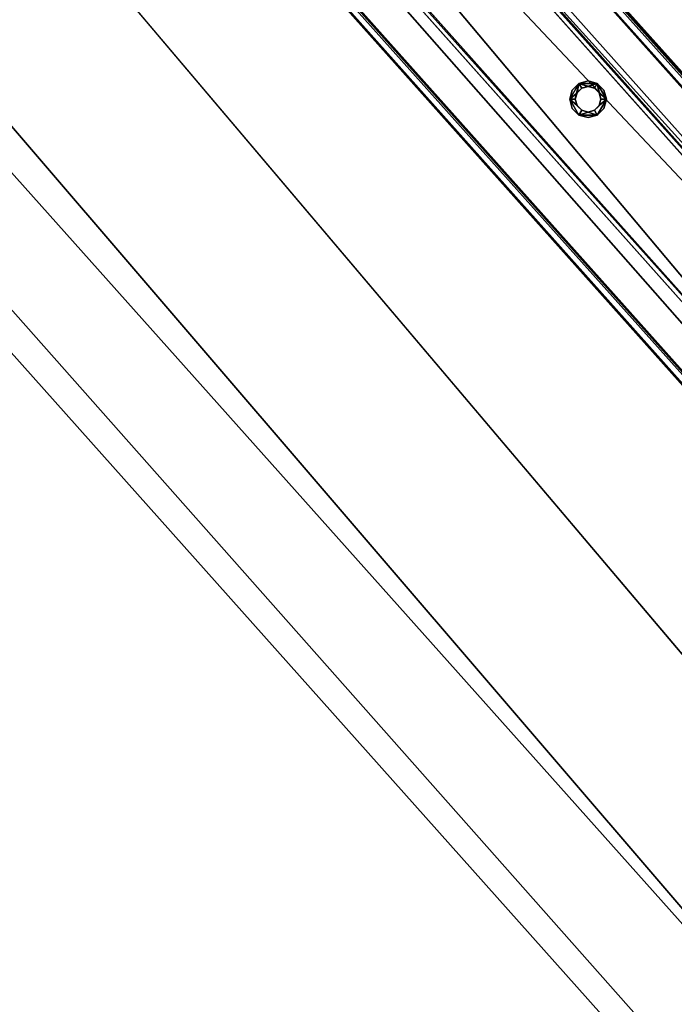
# Model space of a CAD drawing. Header units: millimetres. Extents: x 93711086 to 93775423, y 1247239064 to 1247319365.
# Tile 574 of 656: x 93729319 to 93729700, y 1247294039 to 1247294611. Entities that reach past the tile are written whole.
import ezdxf

# ---------------------------------------------------------------- set-up
doc = ezdxf.new("R2010")
doc.units = ezdxf.units.MM
doc.layers.add('BEAM', color=7, linetype='Continuous')
doc.layers.add('CONCRETE_ITEM', color=7, linetype='Continuous')

# ---------------------------------------------------------------- blocks, each defined once
blk = doc.blocks.new('15e559d2-59c4-40a1-8e6d-a9da91616b05')
at = {"color": 0, "transparency": 16777216}
mesh = blk.add_polyface(dxfattribs=at)
corners = [(93732402.79, 1247290959.39, 3988.8), (93732402.79, 1247290959.39, 4305.53), (93730959.56, 1247289572.89, 3633.7), (93730959.56, 1247289572.89, 3316.97), (93720519.88, 1247305091.11, 5616.56), (93732598.17, 1247291566.31, 4023.22), (93720298.97, 1247305338.46, 5063.47), (93732619.56, 1247291542.36, 4593.19), (93720317.37, 1247305317.87, 5553.56), (93732199.19, 1247291187.37, 4322.75), (93720106.24, 1247304728.57, 5525.84), (93719899.99, 1247304959.53, 5363), (93732205.93, 1247291179.82, 4502.46), (93719903.74, 1247304955.33, 5462.84), (93720167.22, 1247305212.77, 5169.74), (93732187.34, 1247291200.64, 4007.02), (93718371.43, 1247303668.57, 4381.66), (93732466.42, 1247291440.62, 4129.5), (93732486.67, 1247291465.98, 4033.21), (93720187.47, 1247305238.13, 5073.46), (93732260.76, 1247291223.51, 4572.35), (93720161.08, 1247304772.26, 5595.73), (93719958.57, 1247304999.02, 5532.73), (93718383.28, 1247303655.3, 4697.39)]
mesh.append_faces([[corners[k] for k in face] for face in [(0, 1, 2, 0), (2, 3, 0, 2), (4, 5, 6, 4), (4, 7, 5, 4), (6, 8, 4, 6), (9, 10, 11, 9), (10, 9, 12, 10), (13, 11, 10, 13), (3, 14, 15, 3), (3, 16, 14, 3), (17, 15, 14, 17), (15, 0, 3, 15), (18, 17, 19, 18), (14, 19, 17, 14), (5, 18, 6, 5), (19, 6, 18, 19), (20, 7, 4, 20), (4, 21, 20, 4), (12, 20, 21, 12), (21, 10, 12, 21), (22, 21, 4, 22), (4, 8, 22, 4), (10, 21, 13, 10), (22, 13, 21, 22), (2, 9, 23, 2), (9, 2, 1, 9), (11, 23, 9, 11), (23, 14, 16, 23), (13, 8, 11, 13), (8, 13, 22, 8), (23, 11, 14, 23), (14, 8, 6, 14), (8, 14, 11, 8), (6, 19, 14, 6), (20, 12, 9, 20), (20, 17, 7, 20), (17, 20, 9, 17), (5, 7, 17, 5), (15, 17, 9, 15), (18, 5, 17, 18), (3, 2, 16, 3), (23, 16, 2, 23), (0, 15, 1, 0), (9, 1, 15, 9)]], dxfattribs={"color": 0})
blk = doc.blocks.new('5bbbe152-908d-476c-86af-f8c3bda7d93c')
at = {"color": 0, "transparency": 16777216}
mesh = blk.add_polyface(dxfattribs=at)
corners = [(93732552.16, 1247291230.4, 5643.09), (93732470.37, 1247291493.61, 5652.86), (93732382.45, 1247291411.95, 5654.08), (93732639.45, 1247291312.74, 5641.9), (93732637.29, 1247291314.16, 5581.96), (93732468.04, 1247291495.23, 5592.92), (93732633.65, 1247291310.73, 5582.01), (93732464.37, 1247291491.82, 5592.97), (93732635.63, 1247291309.43, 5636.96), (93732466.52, 1247291490.34, 5647.91), (93732385.92, 1247291415.49, 5649.04), (93732553.64, 1247291235.26, 5583.09), (93732380.12, 1247291413.57, 5594.15), (93732383.78, 1247291416.97, 5594.1), (93732302.66, 1247291675.69, 5664.81), (93732214.1, 1247291594.73, 5666.08), (93732300.14, 1247291677.51, 5604.89), (93732296.45, 1247291674.13, 5604.95), (93732298.76, 1247291672.47, 5659.87), (93732217.58, 1247291598.26, 5661.04), (93732215.27, 1247291599.92, 5606.11), (93732211.58, 1247291596.54, 5606.16), (93731970.08, 1247292043.07, 5691.08), (93731880.9, 1247291962.79, 5692.4), (93731967.4, 1247292045.06, 5631.17), (93731963.68, 1247292041.72, 5631.23), (93731966.14, 1247292039.89, 5686.14), (93731884.39, 1247291966.3, 5687.35), (93731881.93, 1247291968.13, 5632.44), (93731878.21, 1247291964.79, 5632.49), (93720601.83, 1247304775.64, 6654.05), (93720512.37, 1247304695.67, 6655.39), (93720599.08, 1247304777.72, 6594.15), (93720595.35, 1247304774.38, 6594.2), (93720597.87, 1247304772.48, 6649.11), (93720515.87, 1247304699.17, 6650.34), (93720513.35, 1247304701.07, 6595.43), (93720509.62, 1247304697.74, 6595.49)]
mesh.append_faces([[corners[k] for k in face] for face in [(0, 1, 2, 0), (3, 5, 1, 3), (4, 7, 5, 4), (6, 9, 7, 6), (8, 10, 9, 8), (11, 12, 13, 11), (2, 14, 15, 2), (1, 16, 14, 1), (5, 17, 16, 5), (7, 18, 17, 7), (9, 19, 18, 9), (10, 20, 19, 10), (13, 21, 20, 13), (12, 15, 21, 12), (15, 22, 23, 15), (14, 24, 22, 14), (16, 25, 24, 16), (17, 26, 25, 17), (18, 27, 26, 18), (19, 28, 27, 19), (20, 29, 28, 20), (21, 23, 29, 21), (23, 30, 31, 23), (22, 32, 30, 22), (24, 33, 32, 24), (25, 34, 33, 25), (26, 35, 34, 26), (27, 36, 35, 27), (28, 37, 36, 28), (29, 31, 37, 29)]], dxfattribs={"vtx0": -1, "color": 0})
mesh.append_faces([[corners[k] for k in face] for face in [(30, 33, 34, 30), (35, 37, 31, 35)]], dxfattribs={"vtx0": -1, "vtx2": -1, "vtx3": -1, "color": 0})
mesh.append_faces([[corners[k] for k in face] for face in [(31, 30, 34, 31), (34, 35, 31, 34)]], dxfattribs={"vtx1": -1, "vtx2": -1, "vtx3": -1, "color": 0})
mesh.append_faces([[corners[k] for k in face] for face in [(3, 4, 5, 3), (4, 6, 7, 4), (6, 8, 9, 6), (2, 1, 14, 2), (1, 5, 16, 1), (5, 7, 17, 5), (7, 9, 18, 7), (9, 10, 19, 9), (10, 13, 20, 10), (13, 12, 21, 13), (12, 2, 15, 12), (15, 14, 22, 15), (14, 16, 24, 14), (16, 17, 25, 16), (17, 18, 26, 17), (18, 19, 27, 18), (19, 20, 28, 19), (20, 21, 29, 20), (21, 15, 23, 21), (23, 22, 30, 23), (22, 24, 32, 22), (24, 25, 33, 24), (25, 26, 34, 25), (26, 27, 35, 26), (27, 28, 36, 27), (28, 29, 37, 28), (29, 23, 31, 29), (30, 32, 33, 30), (35, 36, 37, 35)]], dxfattribs={"vtx2": -1, "vtx3": -1, "color": 0})
blk = doc.blocks.new('d66c5463-cc1a-4391-8132-a966e0561320')
at = {"color": 0, "transparency": 16777216}
mesh = blk.add_polyface(dxfattribs=at)
corners = [(93729912.28, 1247294215.05, 4956.57), (93729957.03, 1247294255.01, 4956.57), (93728630.27, 1247295740.68, 5068.8), (93728585.52, 1247295700.71, 5068.8), (93729955.53, 1247294256.69, 4916.64), (93728628.77, 1247295742.36, 5028.86), (93729953.29, 1247294254.69, 4916.64), (93728626.54, 1247295740.36, 5028.86), (93729954.68, 1247294253.14, 4953.58), (93728627.92, 1247295738.8, 5065.8), (93729914.4, 1247294217.17, 4953.58), (93728587.65, 1247295702.84, 5065.8), (93729913.02, 1247294218.72, 4916.64), (93728586.26, 1247295704.39, 5028.86), (93729910.78, 1247294216.72, 4916.64), (93728584.02, 1247295702.39, 5028.86)]
mesh.append_faces([[corners[k] for k in face] for face in [(0, 2, 3, 0), (1, 5, 2, 1), (4, 7, 5, 4), (6, 9, 7, 6), (8, 11, 9, 8), (10, 13, 11, 10), (12, 15, 13, 12), (14, 3, 15, 14)]], dxfattribs={"vtx0": -1, "color": 0})
mesh.append_faces([[corners[k] for k in face] for face in [(2, 7, 9, 2), (11, 15, 3, 11), (0, 12, 10, 0), (8, 4, 1, 8)]], dxfattribs={"vtx0": -1, "vtx2": -1, "vtx3": -1, "color": 0})
mesh.append_faces([[corners[k] for k in face] for face in [(3, 2, 9, 3), (9, 11, 3, 9), (1, 0, 10, 1), (10, 8, 1, 10)]], dxfattribs={"vtx1": -1, "vtx2": -1, "vtx3": -1, "color": 0})
mesh.append_faces([[corners[k] for k in face] for face in [(0, 1, 2, 0), (1, 4, 5, 1), (4, 6, 7, 4), (6, 8, 9, 6), (8, 10, 11, 8), (10, 12, 13, 10), (12, 14, 15, 12), (14, 0, 3, 14), (2, 5, 7, 2), (11, 13, 15, 11), (0, 14, 12, 0), (8, 6, 4, 8)]], dxfattribs={"vtx2": -1, "vtx3": -1, "color": 0})
blk = doc.blocks.new('9cb589d8-e32c-4c86-9695-ae738cb528ec')
at = {"color": 0, "transparency": 16777216}
mesh = blk.add_polyface(dxfattribs=at)
corners = [(93729650.31, 1247294557.59, 4981.39), (93729646.58, 1247294558.59, 4981.39), (93729646.58, 1247294558.59, 5881.39), (93729650.31, 1247294557.59, 5881.39), (93729643.85, 1247294561.31, 4981.39), (93729643.85, 1247294561.31, 5881.39), (93729642.86, 1247294565.04, 4981.39), (93729642.86, 1247294565.04, 5881.39), (93729643.85, 1247294568.76, 4981.39), (93729643.85, 1247294568.76, 5881.39), (93729646.58, 1247294571.49, 4981.39), (93729646.58, 1247294571.49, 5881.39), (93729650.31, 1247294572.49, 4981.39), (93729650.31, 1247294572.49, 5881.39), (93729654.03, 1247294571.49, 4981.39), (93729654.03, 1247294571.49, 5881.39), (93729656.76, 1247294568.76, 4981.39), (93729656.76, 1247294568.76, 5881.39), (93729657.76, 1247294565.04, 4981.39), (93729657.76, 1247294565.04, 5881.39), (93729656.76, 1247294561.31, 4981.39), (93729656.76, 1247294561.31, 5881.39), (93729654.03, 1247294558.59, 4981.39), (93729654.03, 1247294558.59, 5881.39), (93729650.31, 1247294554.39, 4981.39), (93729655.63, 1247294555.82, 4981.39), (93729655.63, 1247294555.82, 5881.39), (93729650.31, 1247294554.39, 5881.39), (93729659.53, 1247294559.71, 4981.39), (93729659.53, 1247294559.71, 5881.39), (93729660.96, 1247294565.04, 4981.39), (93729660.96, 1247294565.04, 5881.39), (93729659.53, 1247294570.36, 4981.39), (93729659.53, 1247294570.36, 5881.39), (93729655.63, 1247294574.26, 4981.39), (93729655.63, 1247294574.26, 5881.39), (93729650.31, 1247294575.69, 4981.39), (93729650.31, 1247294575.69, 5881.39), (93729644.98, 1247294574.26, 4981.39), (93729644.98, 1247294574.26, 5881.39), (93729641.08, 1247294570.36, 4981.39), (93729641.08, 1247294570.36, 5881.39), (93729639.66, 1247294565.04, 4981.39), (93729639.66, 1247294565.04, 5881.39), (93729641.08, 1247294559.71, 4981.39), (93729641.08, 1247294559.71, 5881.39), (93729644.98, 1247294555.82, 4981.39), (93729644.98, 1247294555.82, 5881.39)]
mesh.append_faces([[corners[k] for k in face] for face in [(0, 2, 3, 0), (1, 5, 2, 1), (4, 7, 5, 4), (6, 9, 7, 6), (8, 11, 9, 8), (10, 13, 11, 10), (12, 15, 13, 12), (14, 17, 15, 14), (16, 19, 17, 16), (18, 21, 19, 18), (20, 23, 21, 20), (22, 3, 23, 22), (24, 26, 27, 24), (25, 29, 26, 25), (28, 31, 29, 28), (30, 33, 31, 30), (32, 35, 33, 32), (34, 37, 35, 34), (36, 39, 37, 36), (38, 41, 39, 38), (40, 43, 41, 40), (42, 45, 43, 42), (44, 47, 45, 44), (46, 27, 47, 46)]], dxfattribs={"vtx0": -1, "color": 0})
mesh.append_faces([[corners[k] for k in face] for face in [(26, 31, 23, 26), (15, 31, 35, 15), (47, 26, 23, 47), (11, 35, 39, 11), (43, 47, 2, 43), (7, 39, 43, 7), (46, 42, 1, 46), (10, 42, 38, 10), (25, 46, 1, 25), (14, 38, 34, 14), (30, 25, 22, 30), (18, 34, 30, 18)]], dxfattribs={"vtx0": -1, "vtx1": -1, "vtx2": -1, "vtx3": -1, "color": 0})
mesh.append_faces([[corners[k] for k in face] for face in [(31, 19, 21, 31), (31, 21, 23, 31), (47, 23, 3, 47), (47, 3, 2, 47), (43, 2, 5, 43), (43, 5, 7, 43), (42, 6, 4, 42), (42, 4, 1, 42), (25, 1, 0, 25), (25, 0, 22, 25), (30, 22, 20, 30), (30, 20, 18, 30)]], dxfattribs={"vtx0": -1, "vtx2": -1, "vtx3": -1, "color": 0})
mesh.append_faces([[corners[k] for k in face] for face in [(17, 19, 31, 17), (15, 17, 31, 15), (13, 15, 35, 13), (11, 13, 35, 11), (9, 11, 39, 9), (7, 9, 39, 7), (8, 6, 42, 8), (10, 8, 42, 10), (12, 10, 38, 12), (14, 12, 38, 14), (16, 14, 34, 16), (18, 16, 34, 18)]], dxfattribs={"vtx1": -1, "vtx2": -1, "vtx3": -1, "color": 0})
mesh.append_faces([[corners[k] for k in face] for face in [(0, 1, 2, 0), (1, 4, 5, 1), (4, 6, 7, 4), (6, 8, 9, 6), (8, 10, 11, 8), (10, 12, 13, 10), (12, 14, 15, 12), (14, 16, 17, 14), (16, 18, 19, 16), (18, 20, 21, 18), (20, 22, 23, 20), (22, 0, 3, 22), (24, 25, 26, 24), (25, 28, 29, 25), (28, 30, 31, 28), (30, 32, 33, 30), (32, 34, 35, 32), (34, 36, 37, 34), (36, 38, 39, 36), (38, 40, 41, 38), (40, 42, 43, 40), (42, 44, 45, 42), (44, 46, 47, 44), (46, 24, 27, 46), (31, 33, 35, 31), (35, 37, 39, 35), (39, 41, 43, 39), (43, 45, 47, 43), (47, 27, 26, 47), (26, 29, 31, 26), (42, 40, 38, 42), (38, 36, 34, 38), (34, 32, 30, 34), (30, 28, 25, 30), (25, 24, 46, 25), (46, 44, 42, 46)]], dxfattribs={"vtx2": -1, "vtx3": -1, "color": 0})

msp = doc.modelspace()

# ---------------------------------------------------------------- block references
at = {"layer": 'BEAM', "color": 156, "true_color": 0x1e4383, "transparency": 33554687}
msp.add_blockref('5bbbe152-908d-476c-86af-f8c3bda7d93c', (0, 0), dxfattribs=at)
at = {"layer": 'BEAM', "color": 77, "true_color": 0x5b9723, "transparency": 33554687}
for name in ['d66c5463-cc1a-4391-8132-a966e0561320', '9cb589d8-e32c-4c86-9695-ae738cb528ec']:
    msp.add_blockref(name, (0, 0), dxfattribs=at)
at = {"layer": 'CONCRETE_ITEM', "color": 222, "true_color": 0xc0298d, "transparency": 33554687}
msp.add_blockref('15e559d2-59c4-40a1-8e6d-a9da91616b05', (0, 0), dxfattribs=at)

doc.saveas('drawing.dxf')
